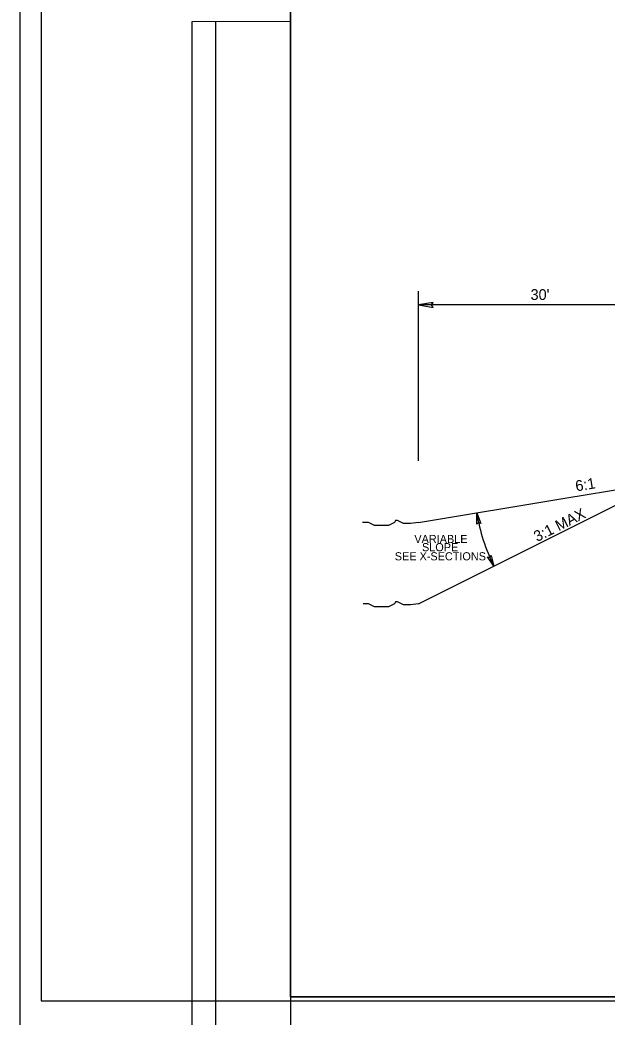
# Model space of a CAD drawing. Extents: x 2320980 to 2456309, y 595047 to 606177.
# Drawn here: x 2455708.8 to 2455781.1, y 596086.6 to 596209.4 of the extents above; entities that cross this region are included whole.
import ezdxf

# ---------------------------------------------------------------- set-up
doc = ezdxf.new("R2010")
doc.units = 0
for name, color, linetype in [('Old_Level_21', 7, 'Continuous'), ('Sheet Block Revision CELL', 7, 'Continuous'), ('Sheet Cutting Line CELL', 7, 'Continuous'), ('Sheet Plan CELL', 7, 'Continuous'), ('Sheet Plot Border Inside CELL', 7, 'Continuous'), ('Sheet Plot Border Outside CELL', 7, 'Continuous'), ('Typical Hinge Slope Arterial CELL', 7, 'Continuous'), ('Typical Terminator CELL', 7, 'Continuous')]:
    doc.layers.add(name, color=color, linetype=linetype)

msp = doc.modelspace()

# ---------------------------------------------------------------- linework, layer by layer
at = {"layer": 'Old_Level_21'}
for p, q in [((2455757.86, 596155.08), (2455757.86, 596175.96)), ((2455787.86, 596174.27), (2455757.86, 596174.27))]:
    msp.add_line(p, q, dxfattribs=at)
at = {"layer": 'Sheet Block Revision CELL'}
msp.add_line((2455732.91, 596051.08), (2455732.91, 596209.2), dxfattribs=at)
msp.add_lwpolyline([(2455730, 596051.07), (2455730, 596209.2), (2455742.11, 596209.21), (2455742.11, 596051.08)], close=True, dxfattribs=at)
at = {"layer": 'Sheet Cutting Line CELL'}
msp.add_line((2455708.81, 596222.57), (2455708.81, 596003.57), dxfattribs=at)
at = {"layer": 'Sheet Plan CELL'}
for points in [[(2456042.11, 596299.08), (2455742.1, 596299.08), (2455742.1, 596089.08), (2456042.11, 596089.08)], [(2455742.1, 596089.08), (2455742.1, 596299.07), (2456002.1, 596299.08), (2456002.1, 596269.07), (2456042.11, 596269.06), (2456042.11, 596089.08)]]:
    msp.add_lwpolyline(points, close=True, dxfattribs=at)
at = {"layer": 'Sheet Plot Border Inside CELL'}
msp.add_lwpolyline([(2455711.41, 596088.57), (2456044.6, 596088.58), (2456044.61, 596299.57), (2455711.41, 596299.57)], close=True, dxfattribs=at)
at = {"layer": 'Sheet Plot Border Outside CELL'}
msp.add_lwpolyline([(2455708.81, 596084.57), (2456045.51, 596084.57), (2456045.51, 596303.57), (2455708.81, 596303.57)], close=True, dxfattribs=at)
at = {"layer": 'Typical Hinge Slope Arterial CELL'}
for p, q in [((2455757.87, 596137.47), (2455787.86, 596152.47)), ((2455775.86, 596150.47), (2455787.86, 596152.47)), ((2455757.87, 596147.47), (2455775.86, 596150.47))]:
    msp.add_line(p, q, dxfattribs=at)
for points in [[(2455757.87, 596147.47), (2455756.88, 596147.35), (2455756.63, 596147.35), (2455756.26, 596147.35), (2455756.02, 596147.35), (2455755.77, 596147.47), (2455755.52, 596147.59), (2455755.28, 596147.72), (2455755.03, 596147.72), (2455754.91, 596147.47), (2455754.66, 596147.35), (2455754.42, 596147.22), (2455754.17, 596147.1), (2455753.92, 596147.1), (2455753.68, 596147.1), (2455753.43, 596147.1), (2455753.18, 596147.1), (2455752.94, 596147.1), (2455752.69, 596147.1), (2455752.44, 596147.1), (2455752.2, 596147.22), (2455751.95, 596147.35), (2455751.71, 596147.47), (2455751.34, 596147.47), (2455751.09, 596147.47), (2455750.97, 596147.47)], [(2455757.87, 596137.47), (2455756.88, 596137.35), (2455756.63, 596137.35), (2455756.26, 596137.35), (2455756.02, 596137.35), (2455755.77, 596137.47), (2455755.52, 596137.59), (2455755.28, 596137.72), (2455755.03, 596137.72), (2455754.91, 596137.47), (2455754.66, 596137.35), (2455754.42, 596137.22), (2455754.17, 596137.1), (2455753.92, 596137.1), (2455753.68, 596137.1), (2455753.43, 596137.1), (2455753.18, 596137.1), (2455752.94, 596137.1), (2455752.69, 596137.1), (2455752.44, 596137.1), (2455752.2, 596137.22), (2455751.95, 596137.35), (2455751.71, 596137.47), (2455751.34, 596137.47), (2455751.09, 596137.47), (2455751.04, 596137.47)]]:
    msp.add_lwpolyline(points, dxfattribs=at)
msp.add_arc((2455787.86, 596152.47), 23.16, 189.4624, 206.565, dxfattribs=at)
at = {"layer": 'Typical Terminator CELL'}
for points in [[(2455759.66, 596174.58), (2455757.86, 596174.27), (2455759.67, 596173.95), (2455759.44, 596174.27)], [(2455765.05, 596147.29), (2455765.02, 596148.66), (2455765.51, 596147.37), (2455765.25, 596147.5)], [(2455766.79, 596143.43), (2455767.15, 596142.11), (2455766.36, 596143.24), (2455766.65, 596143.18)]]:
    msp.add_lwpolyline(points, close=True, dxfattribs=at)

# ---------------------------------------------------------------- texts
at = {"layer": 'Old_Level_21'}
msp.add_text("30'", height=1.33, dxfattribs=at).set_placement((2455771.65, 596174.89))
at = {"layer": 'Typical Hinge Slope Arterial CELL'}
for s, rotation, p in [('6:1', 9.4623, (2455777.28, 596151.3)), ('3:1 MAX', 26.5651, (2455772.45, 596145.07))]:
    msp.add_text(s, height=1.33, rotation=rotation, dxfattribs=at).set_placement(p)
for s, p in [('VARIABLE ', (2455757.35, 596144.95)), ('SLOPE', (2455758.29, 596143.94)), ('SEE X-SECTIONS', (2455754.94, 596142.82))]:
    msp.add_text(s, height=1, dxfattribs=at).set_placement(p)

doc.saveas('drawing.dxf')
